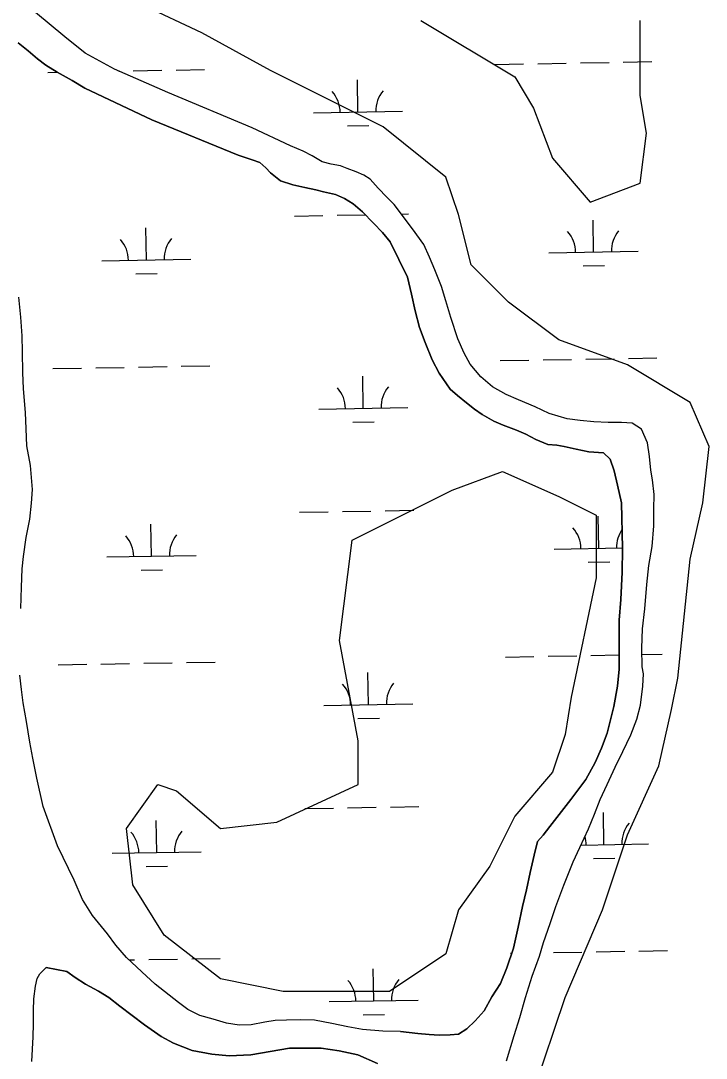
# Model space of a CAD drawing. Extents: x 3903937 to 3942190, y 260677 to 286651.
# Drawn here: x 3930763 to 3931532, y 275883 to 277048 of the extents above; entities that cross this region are included whole.
import ezdxf

# ---------------------------------------------------------------- set-up
doc = ezdxf.new("R2010")
doc.units = 0
for name, color, linetype in [('V-SITE-VEGE', 7, 'Continuous'), ('V-TOPO-SHOR', 7, 'Continuous'), ('V-WETL-SWMP', 7, 'Continuous')]:
    doc.layers.add(name, color=color, linetype=linetype)

msp = doc.modelspace()

# ---------------------------------------------------------------- linework, layer by layer
at = {"layer": 'V-SITE-VEGE'}
for points in [[(3931338.1, 275845.6), (3931373.3, 275951.1), (3931415.4, 276049.5), (3931443.5, 276133.9), (3931478.7, 276211.3), (3931492.8, 276274.6), (3931499.8, 276309.7), (3931513.8, 276443.4), (3931527.9, 276506.7), (3931534.9, 276569.9), (3931513.8, 276619.2), (3931443.5, 276661.4), (3931366.2, 276689.5), (3931310, 276731.7), (3931267.8, 276773.9), (3931253.8, 276830.2), (3931239.7, 276872.3), (3931169.4, 276928.6), (3931042.9, 276991.9), (3930965.6, 277034.1), (3930832, 277097.4)], [(3931211.6, 277048.2), (3931317, 276984.9), (3931338.1, 276949.7), (3931359.2, 276893.4), (3931401.4, 276844.2), (3931457.6, 276865.3), (3931464.6, 276921.6), (3931457.6, 276963.8), (3931457.6, 277048.2)]]:
    msp.add_lwpolyline(points, dxfattribs=at)
msp.add_lwpolyline([(3931408.4, 276422.3), (3931380.3, 276288.6), (3931373.3, 276246.4), (3931359.2, 276204.3), (3931317, 276155), (3931288.9, 276098.8), (3931253.8, 276049.5), (3931239.7, 276000.3), (3931176.4, 275958.1), (3931141.3, 275958.1), (3931056.9, 275958.1), (3930986.7, 275972.2), (3930923.4, 276021.4), (3930888.2, 276077.7), (3930881.2, 276141), (3930916.4, 276190.2), (3930937.5, 276183.2), (3930986.7, 276141), (3931049.9, 276148), (3931141.3, 276190.2), (3931141.3, 276239.4), (3931120.2, 276351.9), (3931134.3, 276464.5), (3931246.7, 276520.7), (3931303, 276541.8), (3931366.2, 276513.7), (3931408.4, 276492.6)], close=True, dxfattribs=at)
at = {"layer": 'V-TOPO-SHOR'}
for points in [[(3930927.5, 276967.3), (3930867.9, 276993.5), (3930834.7, 277011.6), (3930812, 277029.7), (3930779, 277057), (3930742.1, 277085.1), (3930678.3, 277139.4)], [(3931188.7, 275913), (3931208, 275911), (3931220.9, 275909.6), (3931231.9, 275909), (3931244.4, 275909.2), (3931253.6, 275910.2), (3931263.3, 275916.1), (3931272.5, 275925.1), (3931282.6, 275936.2), (3931291, 275951.9), (3931300.9, 275966.8), (3931307.9, 275984.7), (3931315.5, 276006.6), (3931320.9, 276030.2), (3931325.5, 276053.5), (3931329.9, 276072), (3931334.3, 276091.5), (3931338.7, 276111), (3931342.6, 276126.3), (3931348.6, 276133.4), (3931356.4, 276143.2), (3931379.7, 276173.6), (3931396.8, 276195.8), (3931407, 276214.9), (3931414.3, 276231.2), (3931420.7, 276248.1), (3931424.1, 276261.4), (3931427.9, 276278), (3931432.1, 276300.6), (3931433.9, 276319.7), (3931434.1, 276346.2), (3931434.1, 276357.9), (3931434.2, 276374.8), (3931435.8, 276397.9), (3931437.6, 276428.9), (3931437.8, 276455), (3931437.4, 276473.2), (3931437.2, 276489.8), (3931436.5, 276506.5), (3931432.3, 276526.6), (3931428.3, 276542.7), (3931424, 276555.6), (3931416.4, 276562.6), (3931399.9, 276564), (3931385.8, 276567), (3931372.5, 276569.8), (3931364.1, 276571.2), (3931354, 276572.2), (3931340.7, 276577.8), (3931329.5, 276583.5), (3931319, 276588.1), (3931303.9, 276593.9), (3931293.3, 276598.3), (3931280.2, 276605.7), (3931271.9, 276611.6), (3931262.7, 276618.8), (3931252.8, 276627), (3931244.5, 276634.3), (3931231.9, 276652), (3931224.4, 276667.2), (3931216.5, 276686.7), (3931209.9, 276703.6), (3931205.2, 276722.3), (3931201, 276741), (3931196.4, 276759.9), (3931177, 276799.7), (3931168.6, 276810), (3931158.3, 276820.6), (3931146, 276833.3), (3931135.7, 276842.1), (3931126, 276848.1), (3931115.7, 276852.6), (3931102.3, 276855.9), (3931093.6, 276858), (3931081.2, 276860.5), (3931067.8, 276863.6), (3931054, 276868), (3931043, 276876.9), (3931037.4, 276882.8), (3931031, 276888.8), (3931022.4, 276891.8), (3931006.7, 276896.9), (3930909.7, 276936.6), (3930834.5, 276972.3), (3930820.2, 276980.6), (3930803.5, 276990.2), (3930790.6, 276997.8), (3930781.3, 277005.1), (3930770.9, 277013.9), (3930759.6, 277022.9)], [(3931307.6, 275880.3), (3931316.4, 275908.7), (3931322.6, 275928.8), (3931328.8, 275951.1), (3931336.5, 275975.1), (3931344.7, 275997.6), (3931349.3, 276012.9), (3931356.5, 276034.2), (3931363.1, 276053.5), (3931372, 276077.5), (3931382.6, 276103.4), (3931390, 276119.5), (3931399.5, 276140.7), (3931406.3, 276157), (3931412.9, 276173.5), (3931420.7, 276190.2), (3931429.6, 276209.9), (3931438, 276227.6), (3931447, 276246.3), (3931453.7, 276263.6), (3931457.9, 276279.3), (3931460.5, 276300.8), (3931461.2, 276314.5), (3931459.8, 276322.5), (3931459.4, 276343.6), (3931460.4, 276365.2), (3931462.8, 276387.7), (3931465, 276415), (3931467.4, 276436.2), (3931471, 276457.5), (3931472.8, 276480.6), (3931473.1, 276499.3), (3931473.3, 276515.8), (3931471.3, 276532.3), (3931469.7, 276543.4), (3931467.9, 276558.5), (3931465.8, 276574.1), (3931459.2, 276589.2), (3931448.7, 276596), (3931436.7, 276596.6), (3931421.8, 276596.6), (3931405.5, 276597.4), (3931390.2, 276599.2), (3931375.7, 276600.8), (3931355.4, 276607), (3931339.9, 276614.3), (3931321.2, 276622.3), (3931307.3, 276628.3), (3931292, 276636.7), (3931278.7, 276648), (3931267, 276662.1), (3931260, 276674.7), (3931252.9, 276690.6), (3931245.1, 276714.7), (3931239.4, 276733.2), (3931234.6, 276749.3), (3931227.3, 276768), (3931221.3, 276782.5), (3931214.8, 276796.6), (3931202.1, 276814.2), (3931181.4, 276841.4), (3931173.2, 276849.6), (3931163.5, 276859.9), (3931154.6, 276869.9), (3931147.6, 276874.5), (3931139.1, 276878.3), (3931128.9, 276882), (3931121.2, 276884.8), (3931111, 276886.8), (3931100.7, 276889.4), (3931089.4, 276896), (3931079.4, 276901.4), (3931065.3, 276907.4), (3931022.2, 276927.5), (3930927.5, 276967.3)], [(3930762.5, 276388.1), (3930763.4, 276412), (3930764.2, 276432.5), (3930765.6, 276446.2), (3930768.8, 276467.7), (3930772.6, 276488.2), (3930774.6, 276506.2), (3930775.8, 276521.6), (3930773.4, 276548.4), (3930769.3, 276570.5), (3930768.5, 276589.8), (3930767.9, 276608.1), (3930765.7, 276634.7), (3930765, 276653), (3930764.6, 276676.1), (3930764, 276694.2), (3930762.8, 276714.9), (3930760.3, 276737.4)], [(3930831.7, 276061.3), (3930822.5, 276083), (3930803.7, 276121.4), (3930787.8, 276165.7), (3930780.5, 276197.6), (3930776.3, 276220.1), (3930772.9, 276238), (3930769, 276261.2), (3930765.2, 276282.1), (3930763.4, 276297), (3930761.5, 276313.3)], [(3931188.7, 275913), (3931169, 275913.4), (3931146, 275915.4), (3931129.5, 275918.4), (3931111.8, 275922), (3931092.3, 275925.6), (3931076.2, 275926), (3931060.6, 275925.9), (3931048.1, 275925.5), (3931036.6, 275923.5), (3931021.1, 275920.5), (3931007.7, 275920.1), (3930993.6, 275922.3), (3930978.5, 275926.9), (3930963.4, 275930.9), (3930949.9, 275937.9), (3930939.5, 275945.5), (3930913.5, 275966.2), (3930898.4, 275979.9), (3930881.3, 275996), (3930869.2, 276010), (3930860.1, 276022.7), (3930843.2, 276043.2), (3930831.7, 276061.3)], [(3930775, 275879.4), (3930776.6, 275907), (3930777, 275921.7), (3930776.8, 275936.6), (3930777.3, 275949.8), (3930779.1, 275964.1), (3930781.1, 275972.4), (3930784, 275977.8), (3930791, 275984.8)], [(3931162.8, 275877.2), (3931141, 275886.8), (3931119.7, 275891.4), (3931099.6, 275894.4), (3931080.9, 275894.4), (3931064, 275894.2), (3931020.6, 275886.7), (3930996.6, 275885.7), (3930977.1, 275887.5), (3930954.8, 275891.9), (3930933.9, 275899.9), (3930920, 275907.5), (3930901.3, 275920.4), (3930873.7, 275941.5), (3930861.4, 275951.1), (3930849.7, 275958.3), (3930835.3, 275966.2), (3930823.8, 275973.6), (3930814.3, 275980.4), (3930791, 275984.8)]]:
    msp.add_lwpolyline(points, dxfattribs=at)
at = {"layer": 'V-WETL-SWMP'}
for p, q in [((3931294.7, 276998.8), (3931326.7, 276999.3)), ((3931342.7, 276999.6), (3931374.7, 277000.2)), ((3931390.7, 277000.5), (3931422.7, 277001)), ((3931438.7, 277001.3), (3931470.7, 277001.9)), ((3930792.9, 276989.9), (3930803.6, 276990.1)), ((3930872.7, 276991.4), (3930872.9, 276991.4)), ((3930888.9, 276991.6), (3930920.9, 276992.2)), ((3930936.9, 276992.5), (3930968.9, 276993)), ((3931141, 276945.3), (3931140.4, 276981.3)), ((3931091, 276944.4), (3931191, 276946.2)), ((3931129.3, 276929.7), (3931153.3, 276930.1)), ((3931069.7, 276828.6), (3931101.7, 276829.2)), ((3931117.7, 276829.5), (3931149.2, 276830)), ((3931189.5, 276830.7), (3931197.7, 276830.9)), ((3931405.3, 276788.1), (3931404.7, 276824.1)), ((3930903.5, 276779.3), (3930902.8, 276815.3)), ((3931355.3, 276787.2), (3931455.3, 276789)), ((3930853.5, 276778.4), (3930953.4, 276780.1)), ((3931393.6, 276772.5), (3931417.6, 276772.9)), ((3930891.7, 276763.6), (3930915.7, 276764)), ((3931300.6, 276666.2), (3931332.6, 276666.7)), ((3931348.6, 276667), (3931380.6, 276667.6)), ((3931396.6, 276667.8), (3931428.6, 276668.4)), ((3931444.5, 276668.7), (3931476.5, 276669.3)), ((3930798.7, 276657.3), (3930830.7, 276657.9)), ((3930846.7, 276658.2), (3930878.7, 276658.7)), ((3930894.7, 276659), (3930926.7, 276659.6)), ((3930942.7, 276659.9), (3930974.7, 276660.4)), ((3931146.9, 276612.7), (3931146.3, 276648.7)), ((3931096.9, 276611.8), (3931196.9, 276613.6)), ((3931135.2, 276597.1), (3931159.2, 276597.5)), ((3931171.5, 276497.7), (3931203.5, 276498.3)), ((3931075.5, 276496), (3931107.5, 276496.6)), ((3931123.5, 276496.8), (3931155.5, 276497.4)), ((3931411.1, 276455.5), (3931410.5, 276491.5)), ((3930909.3, 276446.6), (3930908.7, 276482.6)), ((3931361.1, 276454.6), (3931437.8, 276455.9)), ((3930859.3, 276445.8), (3930959.3, 276447.5)), ((3931399.4, 276439.8), (3931423.4, 276440.3)), ((3930897.6, 276431), (3930921.6, 276431.4)), ((3931354.4, 276334.4), (3931386.4, 276334.9)), ((3931402.4, 276335.2), (3931434, 276335.8)), ((3931459.5, 276336.2), (3931482.4, 276336.6)), ((3930804.6, 276324.7), (3930836.6, 276325.3)), ((3930852.6, 276325.5), (3930884.6, 276326.1)), ((3930900.6, 276326.4), (3930932.6, 276327)), ((3930948.6, 276327.2), (3930980.6, 276327.8)), ((3931306.4, 276333.5), (3931338.4, 276334.1)), ((3931152.8, 276280.1), (3931152.1, 276316.1)), ((3931102.8, 276279.2), (3931202.7, 276281)), ((3931141, 276264.4), (3931165, 276264.9)), ((3931081.4, 276163.4), (3931113.4, 276163.9)), ((3931129.4, 276164.2), (3931161.4, 276164.8)), ((3931177.4, 276165.1), (3931209.4, 276165.6)), ((3930915.2, 276114), (3930914.5, 276150)), ((3931417, 276122.8), (3931416.4, 276158.8)), ((3930865.2, 276113.1), (3930965.2, 276114.9)), ((3931391.3, 276122.4), (3931467, 276123.7)), ((3931405.3, 276107.2), (3931429.3, 276107.6)), ((3930903.4, 276098.4), (3930927.4, 276098.8)), ((3931312.3, 276000.9), (3931313.5, 276000.9)), ((3931360.3, 276001.8), (3931392.3, 276002.3)), ((3931408.3, 276002.6), (3931440.3, 276003.2)), ((3931456.3, 276003.4), (3931488.3, 276004)), ((3930884.1, 275993.4), (3930890.4, 275993.5)), ((3930906.4, 275993.8), (3930938.4, 275994.3)), ((3930954.4, 275994.6), (3930986.4, 275995.2)), ((3931158.6, 275947.5), (3931158, 275983.5)), ((3931108.6, 275946.6), (3931208.6, 275948.3)), ((3931146.9, 275931.8), (3931170.9, 275932.2))]:
    msp.add_line(p, q, dxfattribs=at)
for points in [[(3930927.5, 276967.3), (3930867.9, 276993.5), (3930834.7, 277011.6), (3930812, 277029.7), (3930779, 277057)], [(3930759.6, 277022.9), (3930770.9, 277013.9), (3930781.3, 277005.1), (3930790.6, 276997.8), (3930803.5, 276990.2), (3930820.2, 276980.6), (3930834.5, 276972.3), (3930909.7, 276936.6), (3931006.7, 276896.9), (3931022.4, 276891.8), (3931031, 276888.8), (3931037.4, 276882.8), (3931043, 276876.9), (3931054, 276868), (3931067.8, 276863.6), (3931081.2, 276860.5), (3931093.6, 276858), (3931102.3, 276855.9), (3931115.7, 276852.6), (3931126, 276848.1), (3931135.7, 276842.1), (3931146, 276833.3), (3931158.3, 276820.6), (3931168.6, 276810), (3931177, 276799.7), (3931196.4, 276759.9)], [(3931307.6, 275880.3), (3931316.4, 275908.7), (3931322.6, 275928.8), (3931328.8, 275951.1), (3931336.5, 275975.1), (3931344.7, 275997.6), (3931349.3, 276012.9), (3931356.5, 276034.2), (3931363.1, 276053.5), (3931372, 276077.5), (3931382.6, 276103.4), (3931390, 276119.5), (3931399.5, 276140.7), (3931406.3, 276157), (3931412.9, 276173.5), (3931420.7, 276190.2), (3931429.6, 276209.9), (3931438, 276227.6), (3931447, 276246.3), (3931453.7, 276263.6), (3931457.9, 276279.3), (3931460.5, 276300.8), (3931461.2, 276314.5), (3931459.8, 276322.5), (3931459.4, 276343.6), (3931460.4, 276365.2), (3931462.8, 276387.7), (3931465, 276415), (3931467.4, 276436.2), (3931471, 276457.5), (3931472.8, 276480.6), (3931473.1, 276499.3), (3931473.3, 276515.8), (3931471.3, 276532.3), (3931469.7, 276543.4), (3931467.9, 276558.5), (3931465.8, 276574.1), (3931459.2, 276589.2), (3931448.7, 276596), (3931436.7, 276596.6), (3931421.8, 276596.6), (3931405.5, 276597.4), (3931390.2, 276599.2), (3931375.7, 276600.8), (3931355.4, 276607), (3931339.9, 276614.3), (3931321.2, 276622.3), (3931307.3, 276628.3), (3931292, 276636.7), (3931278.7, 276648), (3931267, 276662.1), (3931260, 276674.7), (3931252.9, 276690.6), (3931245.1, 276714.7), (3931239.4, 276733.2), (3931234.6, 276749.3), (3931227.3, 276768), (3931221.3, 276782.5), (3931214.8, 276796.6), (3931202.1, 276814.2), (3931181.4, 276841.4), (3931173.2, 276849.6), (3931163.5, 276859.9), (3931154.6, 276869.9), (3931147.6, 276874.5), (3931139.1, 276878.3), (3931128.9, 276882), (3931121.2, 276884.8), (3931111, 276886.8), (3931100.7, 276889.4), (3931089.4, 276896), (3931079.4, 276901.4), (3931065.3, 276907.4), (3931022.2, 276927.5), (3930927.5, 276967.3)], [(3931196.4, 276759.9), (3931201, 276741), (3931205.2, 276722.3), (3931209.9, 276703.6), (3931216.5, 276686.7), (3931224.4, 276667.2), (3931231.9, 276652), (3931244.5, 276634.3), (3931252.8, 276627), (3931262.7, 276618.8), (3931271.9, 276611.6), (3931280.2, 276605.7), (3931293.3, 276598.3), (3931303.9, 276593.9), (3931319, 276588.1), (3931329.5, 276583.5), (3931340.7, 276577.8), (3931354, 276572.2), (3931364.1, 276571.2), (3931372.5, 276569.8), (3931385.8, 276567), (3931399.9, 276564), (3931416.4, 276562.6), (3931424, 276555.6), (3931428.3, 276542.7), (3931432.3, 276526.6), (3931436.5, 276506.5), (3931437.2, 276489.8), (3931437.4, 276473.2), (3931437.8, 276455), (3931437.6, 276428.9), (3931435.8, 276397.9), (3931434.2, 276374.8), (3931434.1, 276357.9), (3931434.1, 276346.2), (3931433.9, 276319.7), (3931432.1, 276300.6), (3931427.9, 276278), (3931424.1, 276261.4), (3931420.7, 276248.1), (3931414.3, 276231.2), (3931407, 276214.9), (3931396.8, 276195.8), (3931379.7, 276173.6), (3931356.4, 276143.2), (3931348.6, 276133.4), (3931342.6, 276126.3), (3931338.7, 276111), (3931334.3, 276091.5), (3931329.9, 276072), (3931325.5, 276053.5), (3931320.9, 276030.2), (3931315.5, 276006.6), (3931307.9, 275984.7), (3931300.9, 275966.8), (3931291, 275951.9), (3931282.6, 275936.2), (3931272.5, 275925.1), (3931263.3, 275916.1), (3931253.6, 275910.2), (3931244.4, 275909.2), (3931231.9, 275909), (3931220.9, 275909.6), (3931208, 275911), (3931188.7, 275913)], [(3930762.5, 276388.1), (3930763.4, 276412), (3930764.2, 276432.5), (3930765.6, 276446.2), (3930768.8, 276467.7), (3930772.6, 276488.2), (3930774.6, 276506.2), (3930775.8, 276521.6), (3930773.4, 276548.4), (3930769.3, 276570.5), (3930768.5, 276589.8), (3930767.9, 276608.1), (3930765.7, 276634.7), (3930765, 276653), (3930764.6, 276676.1), (3930764, 276694.2), (3930762.8, 276714.9), (3930760.3, 276737.4)], [(3931188.7, 275913), (3931169, 275913.4), (3931146, 275915.4), (3931129.5, 275918.4), (3931111.8, 275922), (3931092.3, 275925.6), (3931076.2, 275926), (3931060.6, 275925.9), (3931048.1, 275925.5), (3931036.6, 275923.5), (3931021.1, 275920.5), (3931007.7, 275920.1), (3930993.6, 275922.3), (3930978.5, 275926.9), (3930963.4, 275930.9), (3930949.9, 275937.9), (3930939.5, 275945.5), (3930913.5, 275966.2), (3930898.4, 275979.9), (3930881.3, 275996), (3930869.2, 276010), (3930860.1, 276022.7), (3930843.2, 276043.2), (3930831.7, 276061.3), (3930822.5, 276083), (3930803.7, 276121.4), (3930787.8, 276165.7), (3930780.5, 276197.6), (3930776.3, 276220.1), (3930772.9, 276238), (3930769, 276261.2), (3930765.2, 276282.1), (3930763.4, 276297), (3930761.5, 276313.3)], [(3930777.3, 275949.8), (3930779.1, 275964.1), (3930781.1, 275972.4), (3930784, 275977.8), (3930791, 275984.8)], [(3930791, 275984.8), (3930814.3, 275980.4), (3930823.8, 275973.6), (3930835.3, 275966.2), (3930849.7, 275958.3), (3930861.4, 275951.1), (3930873.7, 275941.5), (3930901.3, 275920.4), (3930920, 275907.5), (3930933.9, 275899.9), (3930954.8, 275891.9), (3930977.1, 275887.5), (3930996.6, 275885.7), (3931020.6, 275886.7), (3931064, 275894.2), (3931080.9, 275894.4), (3931099.6, 275894.4), (3931119.7, 275891.4), (3931141, 275886.8), (3931162.8, 275877.2)], [(3930775, 275879.4), (3930776.6, 275907), (3930777, 275921.7), (3930776.8, 275936.6), (3930777.3, 275949.8)]]:
    msp.add_lwpolyline(points, dxfattribs=at)
for centre, start, end in [((3931085.8, 276944.8), 0.2366, 41.7802), ((3931196.3, 276946.8), 140.2366, 181.7802), ((3930848.2, 276778.8), 0.2366, 41.7802), ((3930958.7, 276780.7), 140.2366, 181.7802), ((3931350, 276787.6), 0.2366, 41.7802), ((3931460.5, 276789.5), 140.2366, 181.7802), ((3931091.7, 276612.2), 0.2366, 41.7802), ((3931202.1, 276614.2), 140.2366, 181.7802), ((3931355.9, 276455), 0.2366, 41.7802), ((3931466.4, 276456.9), 145.3014, 181.7802), ((3930854.1, 276446.1), 0.2366, 41.7802), ((3930964.5, 276448.1), 140.2366, 181.7802), ((3931097.5, 276279.6), 0.2366, 41.7802), ((3931208, 276281.5), 140.2366, 181.7802), ((3930859.9, 276113.5), 0.2366, 41.7802), ((3930970.4, 276115.5), 140.2366, 181.7802), ((3931472.2, 276124.3), 140.2366, 181.7802), ((3931361.8, 276122.3), 0.2366, 15.9891), ((3931103.4, 275947), 0.2366, 41.7802), ((3931213.8, 275948.9), 140.2366, 181.7802)]:
    msp.add_arc(centre, 35.2, start, end, dxfattribs=at)

doc.saveas('drawing.dxf')
